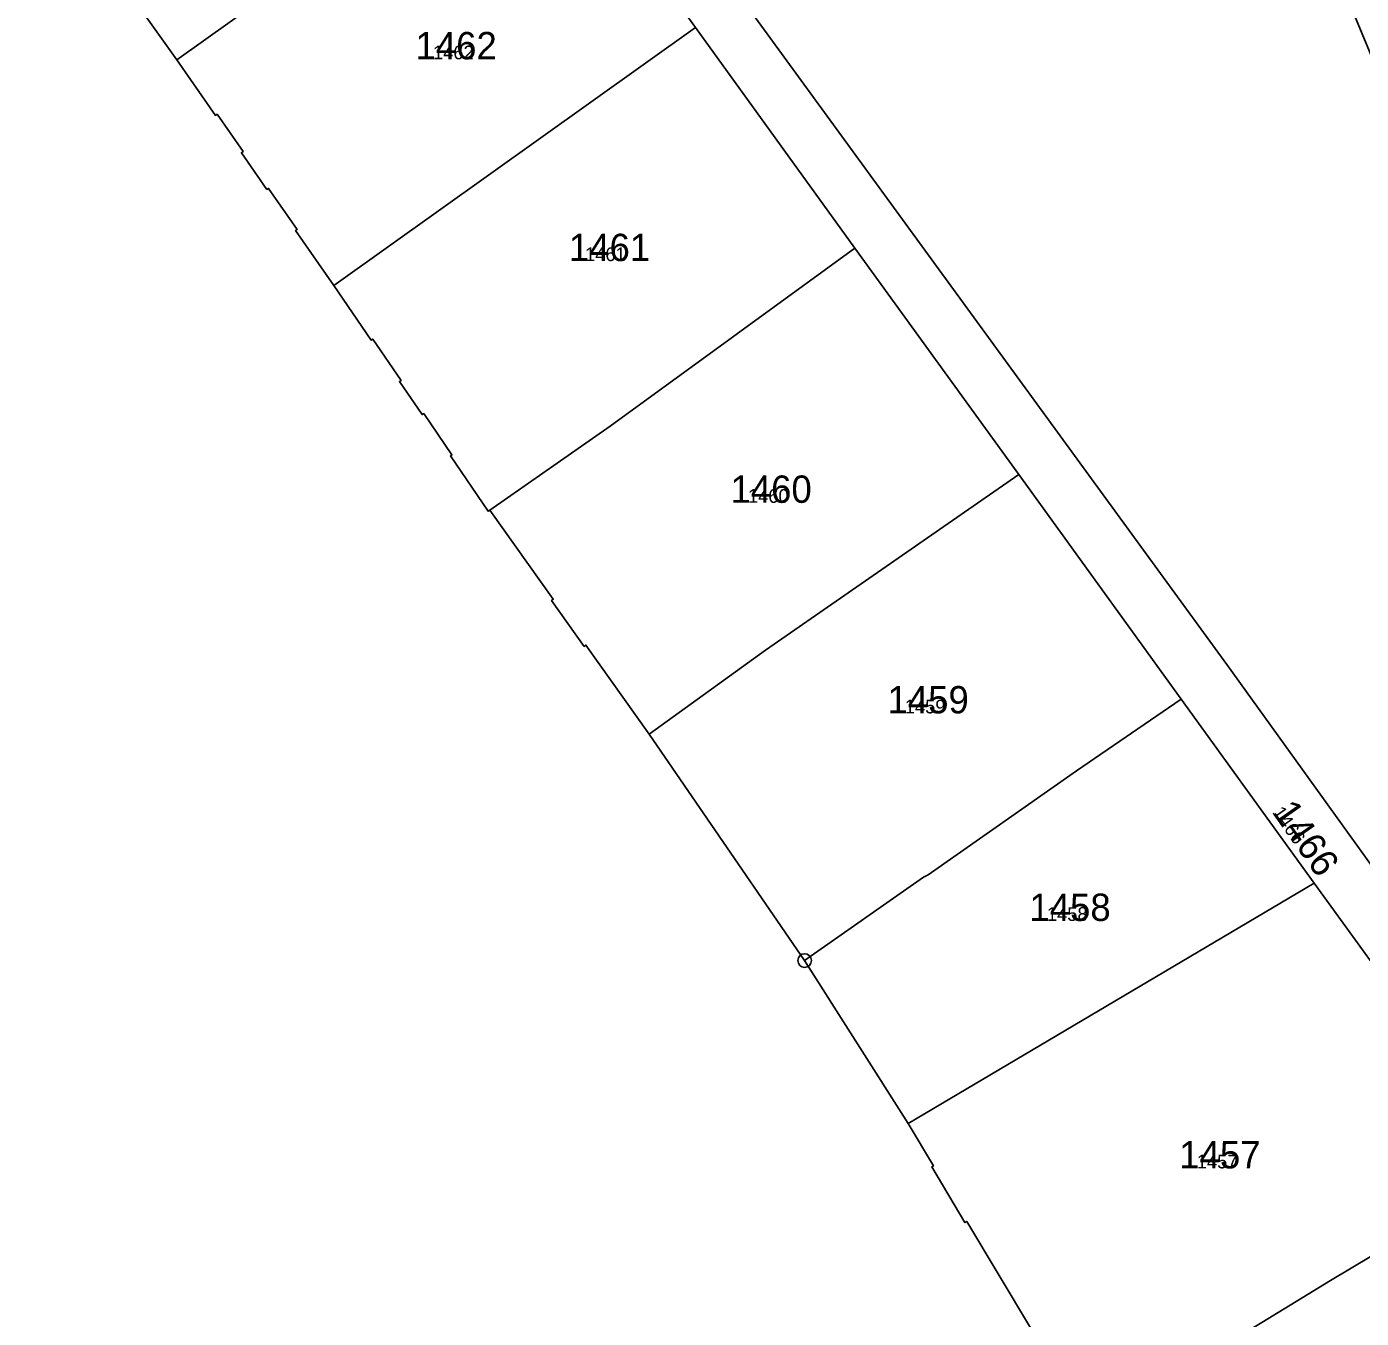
# Model space of a CAD drawing. Extents: x -763628 to -761565, y -976033 to -973833.
# Drawn here: x -762941.6 to -762844, y -975688.4 to -975593.9 of the extents above; entities that cross this region are included whole.
import ezdxf

# ---------------------------------------------------------------- set-up
doc = ezdxf.new("R2010")
doc.units = 0
for name, color, linetype in [('KN_cisla parcel 1000', 7, 'Continuous'), ('KN_cisla parcel 500', 7, 'Continuous'), ('KN_hranice parcel', 7, 'Continuous'), ('KN_hranice uzemi', 7, 'Continuous'), ('KN_znacky bodu BP', 7, 'Continuous')]:
    doc.layers.add(name, color=color, linetype=linetype)

msp = doc.modelspace()

# ---------------------------------------------------------------- linework, layer by layer
at = {"layer": 'KN_hranice parcel'}
for p, q in [((-762892.71, -975593.96), (-762919.16, -975612.82)), ((-762881.04, -975610.09), (-762892.71, -975593.96)), ((-762869.07, -975626.66), (-762881.04, -975610.09)), ((-762857.19, -975643.08), (-762869.07, -975626.66)), ((-762847.47, -975656.53), (-762857.19, -975643.08)), ((-762847.47, -975656.53), (-762877.16, -975674.12)), ((-762832.43, -975677.34), (-762847.47, -975656.53))]:
    msp.add_line(p, q, dxfattribs=at)
for points in [[(-762777.26, -975743.54), (-762778.83, -975742.17), (-762779.94, -975743.26), (-762853.85, -975640.55), (-762917.53, -975553.11), (-762915.39, -975552.59), (-762916.08, -975550.64)], [(-762811.1, -975648.8), (-762829.27, -975623.41), (-762839.12, -975606.05), (-762852.52, -975573.73)], [(-762904.27, -975577.97), (-762921.91, -975590.15), (-762922.84, -975590.74), (-762930.63, -975596.33)], [(-762892.71, -975593.96), (-762903.22, -975579.41), (-762904.27, -975577.97)], [(-762881.04, -975610.09), (-762898.95, -975623.11), (-762907.74, -975629.25)], [(-762869.07, -975626.66), (-762887.58, -975639.49), (-762896.1, -975645.63)], [(-762857.19, -975643.08), (-762864.84, -975648.31), (-762875.7, -975655.93), (-762876.02, -975656.09), (-762884.72, -975662.2)], [(-762832.43, -975677.34), (-762846.27, -975685.61), (-762854.67, -975690.74), (-762863.95, -975696.17)]]:
    msp.add_lwpolyline(points, dxfattribs=at)
at = {"layer": 'KN_hranice uzemi'}
for p, q in [((-762930.63, -975596.33), (-762941.61, -975580.84)), ((-762884.72, -975662.2), (-762896.1, -975645.63)), ((-762877.16, -975674.12), (-762884.72, -975662.2))]:
    msp.add_line(p, q, dxfattribs=at)
for points in [[(-762919.16, -975612.82), (-762921.95, -975608.81), (-762921.83, -975608.72), (-762923.92, -975605.72), (-762924.04, -975605.8), (-762925.91, -975603.12), (-762925.79, -975603.03), (-762927.69, -975600.3), (-762927.81, -975600.38), (-762930.63, -975596.33)], [(-762907.74, -975629.25), (-762907.87, -975629.34), (-762910.63, -975625.29), (-762910.51, -975625.21), (-762912.58, -975622.19), (-762912.7, -975622.27), (-762914.35, -975619.85), (-762914.23, -975619.77), (-762916.3, -975616.74), (-762916.42, -975616.82), (-762919.16, -975612.82)], [(-762896.1, -975645.63), (-762900.72, -975639.13), (-762900.84, -975639.22), (-762903.23, -975635.86), (-762903.1, -975635.77), (-762907.74, -975629.25)], [(-762863.95, -975696.17), (-762865.76, -975693.14), (-762865.89, -975693.22), (-762868.34, -975689.13), (-762868.21, -975689.06), (-762872.87, -975681.28), (-762873, -975681.36), (-762875.43, -975677.29), (-762875.3, -975677.22), (-762877.16, -975674.12)]]:
    msp.add_lwpolyline(points, dxfattribs=at)
at = {"layer": 'KN_znacky bodu BP'}
for radius in [0.5, 0.0303]:
    msp.add_circle((-762884.72, -975662.2), radius, dxfattribs=at)

# ---------------------------------------------------------------- texts
at = {"layer": 'KN_cisla parcel 1000'}
for s, p in [('1462', (-762913.182, -975596.28)), ('1461', (-762901.963, -975611.04)), ('1460', (-762890.149, -975628.72)), ('1459', (-762878.665, -975644.12)), ('1458', (-762868.288, -975659.3)), ('1457', (-762857.329, -975677.4))]:
    msp.add_text(s, height=2, dxfattribs=at).set_placement(p)
msp.add_text('1466', height=2, rotation=305, dxfattribs=at).set_placement((-762850.566, -975651.357))
at = {"layer": 'KN_cisla parcel 500'}
for s, p in [('1462', (-762911.898, -975596.28)), ('1461', (-762900.78, -975611.04)), ('1460', (-762888.865, -975628.72)), ('1459', (-762877.398, -975644.12)), ('1458', (-762867.005, -975659.3)), ('1457', (-762856.045, -975677.4))]:
    msp.add_text(s, height=1, dxfattribs=at).set_placement(p)
msp.add_text('1466', height=1, rotation=305, dxfattribs=at).set_placement((-762850.566, -975651.357))

doc.saveas('drawing.dxf')
